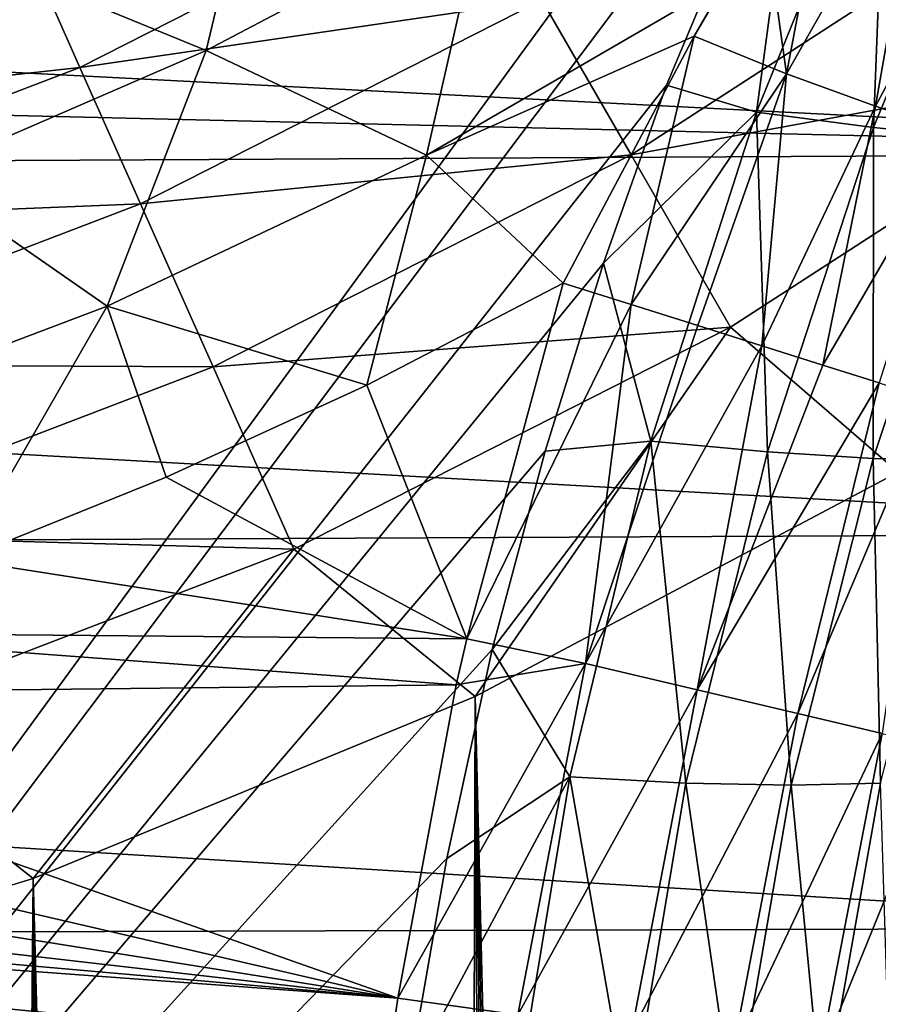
# Model space of a CAD drawing. Header units: metres. Extents: x -104 to 104, y -111 to 38.
# Tile 523 of 656: x 8.64 to 13.2, y -25.16 to -19.93. Entities that reach past the tile are written whole.
import ezdxf

# ---------------------------------------------------------------- set-up
doc = ezdxf.new("R2010")
doc.units = ezdxf.units.M
doc.layers.add('solid_509367_AD153', color=7, linetype='CONTINUOUS')

msp = doc.modelspace()

# ---------------------------------------------------------------- linework, layer by layer
at = {"layer": 'solid_509367_AD153'}
for points in [[(13.604838, -16.966675, -14.696671), (0.261769, -16.60659, -15.100112), (0, -35.593678, -12.438573)], [(12.808145, -18.540085, -14.49661), (13.604838, -16.966675, -14.696671), (0, -35.593678, -12.438573)], [(12.077145, -20.282732, -14.271027), (12.808145, -18.540085, -14.49661), (0, -35.593678, -12.438573)], [(12.555332, -20.425703, -14.1957), (12.808145, -18.540085, -14.49661), (12.077145, -20.282732, -14.271027)], [(12.555332, -20.425703, -14.1957), (13.244661, -18.721422, -14.421257), (12.808145, -18.540085, -14.49661)], [(17.820326, -18.703083, -17.63632), (16.859447, -20.640009, -17.364103), (-17.73716, -18.854876, -17.614988)], [(13.176383, -20.506531, -13.9893), (13.244661, -18.721422, -14.421257), (12.555332, -20.425703, -14.1957)], [(12.714308, -20.222576, 15.71452), (12.597373, -19.383944, 15.848761), (12.997292, -18.73283, 15.888888)], [(13.442185, -18.937004, 15.756359), (12.714308, -20.222576, 15.71452), (12.997292, -18.73283, 15.888888)], [(13.867468, -18.827089, -14.216868), (13.244661, -18.721422, -14.421257), (13.176383, -20.506531, -13.9893)], [(16.859447, -20.640009, -17.364103), (-17.236952, -19.825087, -17.478634), (-17.73716, -18.854876, -17.614988)], [(8.377682, -19.583498, 16.453651), (9.935181, -18.841145, 16.407232), (9.633657, -20.097971, 16.095209)], [(9.935181, -18.841145, 16.407232), (11.106097, -19.323248, 16.053276), (9.633657, -20.097971, 16.095209)], [(13.867468, -18.827089, -14.216868), (13.176383, -20.506531, -13.9893), (13.74052, -20.564119, -13.656317)], [(13.442185, -18.937004, 15.756359), (13.18797, -20.39308, 15.518223), (12.714308, -20.222576, 15.71452)], [(13.442185, -18.937004, 15.756359), (13.872588, -19.11352, 15.541967), (13.18797, -20.39308, 15.518223)], [(13.872588, -19.11352, 15.541967), (13.622612, -20.544062, 15.234936), (13.18797, -20.39308, 15.518223)], [(8.723077, -19.643473, 21.834625), (8.964777, -20.187754, 20.885183), (11.021232, -19.142756, 20.885183)], [(11.021232, -19.142756, 20.885183), (8.964777, -20.187754, 20.885183), (11.416429, -19.829172, 20.092241)], [(8.573278, -19.306143, 22.892866), (6.513132, -20.094959, 22.892866), (8.723077, -19.643473, 21.834625)], [(9.633657, -20.097971, 16.095209), (11.106097, -19.323248, 16.053276), (10.804506, -20.654663, 15.872872)], [(11.106097, -19.323248, 16.053276), (12.392435, -19.729639, 15.83094), (10.804506, -20.654663, 15.872872)], [(11.416429, -19.829172, 20.092241), (11.889821, -20.651407, 19.495642), (13.97868, -19.298832, 19.495642)], [(13.97868, -19.298832, 19.495642), (11.889821, -20.651407, 19.495642), (14.599211, -20.155533, 19.12536)], [(12.597373, -19.383944, 15.848761), (12.223786, -20.02257, 15.818217), (12.392435, -19.729639, 15.83094)], [(12.714308, -20.222576, 15.71452), (12.223786, -20.02257, 15.818217), (12.597373, -19.383944, 15.848761)], [(8.377682, -19.583498, 16.453651), (9.633657, -20.097971, 16.095209), (8.108495, -20.760305, 16.138672)], [(6.513132, -20.094959, 22.892866), (6.626935, -20.446072, 21.834625), (8.723077, -19.643473, 21.834625)], [(8.723077, -19.643473, 21.834625), (6.626935, -20.446072, 21.834625), (8.964777, -20.187754, 20.885183)], [(10.804506, -20.654663, 15.872872), (12.392435, -19.729639, 15.83094), (12.223786, -20.02257, 15.818217)], [(16.859447, -20.640009, -17.364103), (-16.78651, -20.813761, -17.339684), (-17.236952, -19.825087, -17.478634)], [(8.964777, -20.187754, 20.885183), (9.286233, -20.911642, 20.092241), (11.416429, -19.829172, 20.092241)], [(11.416429, -19.829172, 20.092241), (9.286233, -20.911642, 20.092241), (11.889821, -20.651407, 19.495642)], [(10.804506, -20.654663, 15.872872), (12.223786, -20.02257, 15.818217), (11.528614, -21.334034, 15.798113)], [(11.8895, -21.447075, 15.764632), (11.528614, -21.334034, 15.798113), (12.223786, -20.02257, 15.818217)], [(12.714308, -20.222576, 15.71452), (11.8895, -21.447075, 15.764632), (12.223786, -20.02257, 15.818217)], [(8.108495, -20.760305, 16.138672), (9.633657, -20.097971, 16.095209), (9.109348, -21.45635, 15.919057)], [(9.633657, -20.097971, 16.095209), (10.804506, -20.654663, 15.872872), (9.109348, -21.45635, 15.919057)], [(11.889821, -20.651407, 19.495642), (12.417624, -21.56815, 19.12536), (14.599211, -20.155533, 19.12536)], [(14.599211, -20.155533, 19.12536), (12.417624, -21.56815, 19.12536), (13.306856, -22.336416, 19)], [(6.626935, -20.446072, 21.834625), (6.810554, -21.012592, 20.885183), (8.964777, -20.187754, 20.885183)], [(8.964777, -20.187754, 20.885183), (6.810554, -21.012592, 20.885183), (9.286233, -20.911642, 20.092241)], [(12.714308, -20.222576, 15.71452), (12.243345, -21.55831, 15.683658), (11.8895, -21.447075, 15.764632)], [(12.714308, -20.222576, 15.71452), (12.584486, -21.665951, 15.556488), (12.243345, -21.55831, 15.683658)], [(12.714308, -20.222576, 15.71452), (13.18797, -20.39308, 15.518223), (12.584486, -21.665951, 15.556488)], [(11.743981, -21.227427, -14.147069), (12.077145, -20.282732, -14.271027), (0, -35.593678, -12.438573)], [(12.555332, -20.425703, -14.1957), (12.077145, -20.282732, -14.271027), (11.743981, -21.227427, -14.147069)], [(11.994396, -22.173286, -13.96023), (12.555332, -20.425703, -14.1957), (11.743981, -21.227427, -14.147069)], [(12.613467, -22.230097, -13.751462), (12.555332, -20.425703, -14.1957), (11.994396, -22.173286, -13.96023)], [(13.176383, -20.506531, -13.9893), (12.555332, -20.425703, -14.1957), (12.613467, -22.230097, -13.751462)], [(13.18797, -20.39308, 15.518223), (12.907459, -21.768276, 15.385159), (12.584486, -21.665951, 15.556488)], [(13.18797, -20.39308, 15.518223), (13.622612, -20.544062, 15.234936), (12.907459, -21.768276, 15.385159)], [(13.176383, -20.506531, -13.9893), (12.613467, -22.230097, -13.751462), (13.17481, -22.264547, -13.416394)], [(13.622612, -20.544062, 15.234936), (13.207092, -21.863647, 15.172414), (12.907459, -21.768276, 15.385159)], [(13.176383, -20.506531, -13.9893), (13.17481, -22.264547, -13.416394), (13.74052, -20.564119, -13.656317)], [(13.74052, -20.564119, -13.656317), (13.17481, -22.264547, -13.416394), (13.652452, -22.273695, -12.970778)], [(16.859447, -20.640009, -17.364103), (16.100279, -22.661419, -17.080013), (-16.78651, -20.813761, -17.339684)], [(9.109348, -21.45635, 15.919057), (10.804506, -20.654663, 15.872872), (10.487078, -21.874804, 15.825386)], [(9.286233, -20.911642, 20.092241), (9.671295, -21.778763, 19.495642), (11.889821, -20.651407, 19.495642)], [(11.889821, -20.651407, 19.495642), (9.671295, -21.778763, 19.495642), (12.417624, -21.56815, 19.12536)], [(10.804506, -20.654663, 15.872872), (11.528614, -21.334034, 15.798113), (10.487078, -21.874804, 15.825386)], [(8.108495, -20.760305, 16.138672), (9.109348, -21.45635, 15.919057), (7.356431, -22.11878, 15.966848)], [(16.100279, -22.661419, -17.080013), (-16.050533, -22.811274, -17.058952), (-16.78651, -20.813761, -17.339684)], [(6.810554, -21.012592, 20.885183), (7.054765, -21.766056, 20.092241), (9.286233, -20.911642, 20.092241)], [(9.286233, -20.911642, 20.092241), (7.054765, -21.766056, 20.092241), (9.671295, -21.778763, 19.495642)], [(11.432987, -22.225649, -14.015001), (11.743981, -21.227427, -14.147069), (0, -35.593678, -12.438573)], [(11.994396, -22.173286, -13.96023), (11.743981, -21.227427, -14.147069), (11.432987, -22.225649, -14.015001)], [(10.487078, -21.874804, 15.825386), (11.528614, -21.334034, 15.798113), (11.017962, -23.221737, 15.811484)], [(11.8895, -21.447075, 15.764632), (11.017962, -23.221737, 15.811484), (11.528614, -21.334034, 15.798113)], [(7.356431, -22.11878, 15.966848), (9.109348, -21.45635, 15.919057), (8.333718, -22.802202, 15.881774)], [(9.109348, -21.45635, 15.919057), (9.422115, -22.364183, 15.853273), (8.333718, -22.802202, 15.881774)], [(9.109348, -21.45635, 15.919057), (10.487078, -21.874804, 15.825386), (9.422115, -22.364183, 15.853273)], [(11.64711, -23.353645, 15.724624), (11.017962, -23.221737, 15.811484), (11.8895, -21.447075, 15.764632)], [(11.64711, -23.353645, 15.724624), (11.8895, -21.447075, 15.764632), (12.243345, -21.55831, 15.683658)], [(9.671295, -21.778763, 19.495642), (10.100616, -22.74555, 19.12536), (12.417624, -21.56815, 19.12536)], [(12.417624, -21.56815, 19.12536), (10.100616, -22.74555, 19.12536), (11.061667, -23.528255, 19)], [(12.417624, -21.56815, 19.12536), (11.061667, -23.528255, 19), (13.306856, -22.336416, 19)], [(11.64711, -23.353645, 15.724624), (12.243345, -21.55831, 15.683658), (12.584486, -21.665951, 15.556488)], [(11.64711, -23.353645, 15.724624), (12.584486, -21.665951, 15.556488), (12.24127, -23.492428, 15.501198)], [(12.24127, -23.492428, 15.501198), (12.584486, -21.665951, 15.556488), (12.907459, -21.768276, 15.385159)], [(7.054765, -21.766056, 20.092241), (7.347297, -22.668606, 19.495642), (9.671295, -21.778763, 19.495642)], [(9.671295, -21.778763, 19.495642), (7.347297, -22.668606, 19.495642), (10.100616, -22.74555, 19.12536)], [(12.24127, -23.492428, 15.501198), (12.907459, -21.768276, 15.385159), (13.207092, -21.863647, 15.172414)], [(9.422115, -22.364183, 15.853273), (10.487078, -21.874804, 15.825386), (11.017962, -23.221737, 15.811484)], [(12.24127, -23.492428, 15.501198), (13.207092, -21.863647, 15.172414), (12.774449, -23.617868, 15.151638)], [(12.774449, -23.617868, 15.151638), (13.207092, -21.863647, 15.172414), (13.478586, -21.950539, 14.921661)], [(12.774449, -23.617868, 15.151638), (13.478586, -21.950539, 14.921661), (13.221633, -23.724083, 14.692344)], [(11.994396, -22.173286, -13.96023), (11.432987, -22.225649, -14.015001), (11.153097, -23.278458, -13.87444)], [(11.564241, -23.954426, -13.71616), (11.994396, -22.173286, -13.96023), (11.153097, -23.278458, -13.87444)], [(12.181208, -23.987934, -13.504711), (11.994396, -22.173286, -13.96023), (11.564241, -23.954426, -13.71616)], [(12.613467, -22.230097, -13.751462), (11.994396, -22.173286, -13.96023), (12.181208, -23.987934, -13.504711)], [(11.153097, -23.278458, -13.87444), (11.432987, -22.225649, -14.015001), (0, -35.593678, -12.438573)], [(12.613467, -22.230097, -13.751462), (12.181208, -23.987934, -13.504711), (12.739459, -24.000084, -13.167253)], [(12.613467, -22.230097, -13.751462), (12.739459, -24.000084, -13.167253), (13.17481, -22.264547, -13.416394)], [(13.17481, -22.264547, -13.416394), (12.739459, -24.000084, -13.167253), (13.213019, -23.989285, -12.719647)], [(13.17481, -22.264547, -13.416394), (13.213019, -23.989285, -12.719647), (13.652452, -22.273695, -12.970778)], [(8.333718, -22.802202, 15.881774), (9.422115, -22.364183, 15.853273), (11.017962, -23.221737, 15.811484)], [(13.306856, -22.336416, 19), (11.061667, -23.528255, 19), (12.973471, -101.476402, 19)], [(13.306856, -22.336416, 19), (12.973471, -101.476402, 19), (13.366175, -100.621338, 19)], [(16.100279, -22.661419, -17.080013), (15.544334, -24.756329, -16.785593), (-16.050533, -22.811274, -17.058952)], [(7.347297, -22.668606, 19.495642), (7.673452, -23.674892, 19.12536), (10.100616, -22.74555, 19.12536)], [(10.100616, -22.74555, 19.12536), (7.673452, -23.674892, 19.12536), (8.716386, -24.495298, 19)], [(10.100616, -22.74555, 19.12536), (8.716386, -24.495298, 19), (11.061667, -23.528255, 19)], [(15.544334, -24.756329, -16.785593), (-15.524338, -24.850702, -16.772329), (-16.050533, -22.811274, -17.058952)], [(7.222422, -23.188217, 15.910874), (8.333718, -22.802202, 15.881774), (11.017962, -23.221737, 15.811484)], [(6.087343, -23.521763, 15.940598), (7.222422, -23.188217, 15.910874), (10.961625, -23.465868, 15.81296)], [(7.222422, -23.188217, 15.910874), (11.017962, -23.221737, 15.811484), (10.961625, -23.465868, 15.81296)], [(11.64711, -23.353645, 15.724624), (10.961625, -23.465868, 15.81296), (11.017962, -23.221737, 15.811484)], [(10.911379, -24.388105, -13.724881), (11.153097, -23.278458, -13.87444), (0, -35.593678, -12.438573)], [(11.564241, -23.954426, -13.71616), (11.153097, -23.278458, -13.87444), (10.911379, -24.388105, -13.724881)], [(11.64711, -23.353645, 15.724624), (10.652098, -25.129688, 15.821065), (10.961625, -23.465868, 15.81296)], [(11.64711, -23.353645, 15.724624), (11.289488, -25.218328, 15.734023), (10.652098, -25.129688, 15.821065)], [(11.64711, -23.353645, 15.724624), (12.24127, -23.492428, 15.501198), (11.289488, -25.218328, 15.734023)], [(6.087343, -23.521763, 15.940598), (10.961625, -23.465868, 15.81296), (10.652098, -25.129688, 15.821065)], [(4.92691, -23.802309, 15.970984), (6.087343, -23.521763, 15.940598), (10.652098, -25.129688, 15.821065)], [(12.24127, -23.492428, 15.501198), (11.892304, -25.311258, 15.510469), (11.289488, -25.218328, 15.734023)], [(12.24127, -23.492428, 15.501198), (12.774449, -23.617868, 15.151638), (11.892304, -25.311258, 15.510469)], [(11.061667, -23.528255, 19), (8.716386, -24.495298, 19), (10.865863, -104.60051, 19)], [(11.061667, -23.528255, 19), (10.865863, -104.60051, 19), (11.469099, -103.872002, 19)], [(11.061667, -23.528255, 19), (12.523127, -102.308525, 19), (12.973471, -101.476402, 19)], [(11.061667, -23.528255, 19), (12.020115, -103.109818, 19), (12.523127, -102.308525, 19)], [(11.061667, -23.528255, 19), (11.469099, -103.872002, 19), (12.020115, -103.109818, 19)], [(12.774449, -23.617868, 15.151638), (12.433337, -25.395258, 15.160861), (11.892304, -25.311258, 15.510469)], [(12.774449, -23.617868, 15.151638), (13.221633, -23.724083, 14.692344), (12.433337, -25.395258, 15.160861)], [(7.673452, -23.674892, 19.12536), (6.283267, -25.228895, 19), (8.716386, -24.495298, 19)], [(13.221633, -23.724083, 14.692344), (12.887218, -25.466393, 14.701588), (12.433337, -25.395258, 15.160861)], [(13.221633, -23.724083, 14.692344), (13.561844, -23.806089, 14.14486), (12.887218, -25.466393, 14.701588)], [(3.739465, -24.027515, 16.002079), (4.92691, -23.802309, 15.970984), (10.652098, -25.129688, 15.821065)], [(13.561844, -23.806089, 14.14486), (13.232666, -25.521322, 14.154187), (12.887218, -25.466393, 14.701588)], [(11.564241, -23.954426, -13.71616), (10.911379, -24.388105, -13.724881), (10.707747, -25.554352, -13.56636)], [(11.266545, -25.759624, -13.464771), (11.564241, -23.954426, -13.71616), (10.707747, -25.554352, -13.56636)], [(11.88137, -25.770414, -13.250381), (11.564241, -23.954426, -13.71616), (11.266545, -25.759624, -13.464771)], [(12.181208, -23.987934, -13.504711), (11.564241, -23.954426, -13.71616), (11.88137, -25.770414, -13.250381)], [(12.181208, -23.987934, -13.504711), (11.88137, -25.770414, -13.250381), (12.436341, -25.760994, -12.910275)], [(12.181208, -23.987934, -13.504711), (12.436341, -25.760994, -12.910275), (12.739459, -24.000084, -13.167253)], [(12.739459, -24.000084, -13.167253), (12.90552, -25.731112, -12.460435), (13.213019, -23.989285, -12.719647)], [(13.213019, -23.989285, -12.719647), (12.90552, -25.731112, -12.460435), (13.266922, -25.681679, -11.921952)], [(2.524186, -24.1964, 16.033901), (3.739465, -24.027515, 16.002079), (10.652098, -25.129688, 15.821065)], [(12.739459, -24.000084, -13.167253), (12.436341, -25.760994, -12.910275), (12.90552, -25.731112, -12.460435)], [(1.277656, -24.30352, 16.066544), (2.524186, -24.1964, 16.033901), (10.652098, -25.129688, 15.821065)], [(0.000016, -24.349098, 16.1), (1.277656, -24.30352, 16.066544), (10.652098, -25.129688, 15.821065)], [(0.000016, -24.349098, 16.1), (10.358756, -36.729774, 15.828747), (0, -37.001026, 16.1)], [(0.000016, -24.349098, 16.1), (10.358756, -29, 15.828747), (10.358756, -36.729774, 15.828747)], [(0.000016, -24.349098, 16.1), (10.422391, -27.192492, 15.82708), (10.358756, -29, 15.828747)], [(0.000016, -24.349098, 16.1), (10.432315, -27.056528, 15.82682), (10.422391, -27.192492, 15.82708)], [(0.000016, -24.349098, 16.1), (10.614275, -25.384827, 15.822056), (10.432315, -27.056528, 15.82682)], [(0.000016, -24.349098, 16.1), (10.652098, -25.129688, 15.821065), (10.614275, -25.384827, 15.822056)], [(10.707747, -25.554352, -13.56636), (10.911379, -24.388105, -13.724881), (0, -35.593678, -12.438573)], [(8.716386, -24.495298, 19), (6.283267, -25.228895, 19), (8.022647, -107.077934, 19)], [(8.716386, -24.495298, 19), (8.022647, -107.077934, 19), (8.794428, -106.528038, 19)], [(8.716386, -24.495298, 19), (10.215784, -105.289886, 19), (10.865863, -104.60051, 19)], [(8.716386, -24.495298, 19), (9.526628, -105.931458, 19), (10.215784, -105.289886, 19)], [(8.716386, -24.495298, 19), (8.794428, -106.528038, 19), (9.526628, -105.931458, 19)], [(15.544334, -24.756329, -16.785593), (15.204762, -26.872711, -16.488153), (-15.524338, -24.850702, -16.772329)], [(15.204762, -26.872711, -16.488153), (-15.199981, -26.919628, -16.48156), (-15.524338, -24.850702, -16.772329)], [(11.289488, -25.218328, 15.734023), (10.614275, -25.384827, 15.822056), (10.652098, -25.129688, 15.821065)]]:
    msp.add_3dface(points, dxfattribs=at)

doc.saveas('drawing.dxf')
